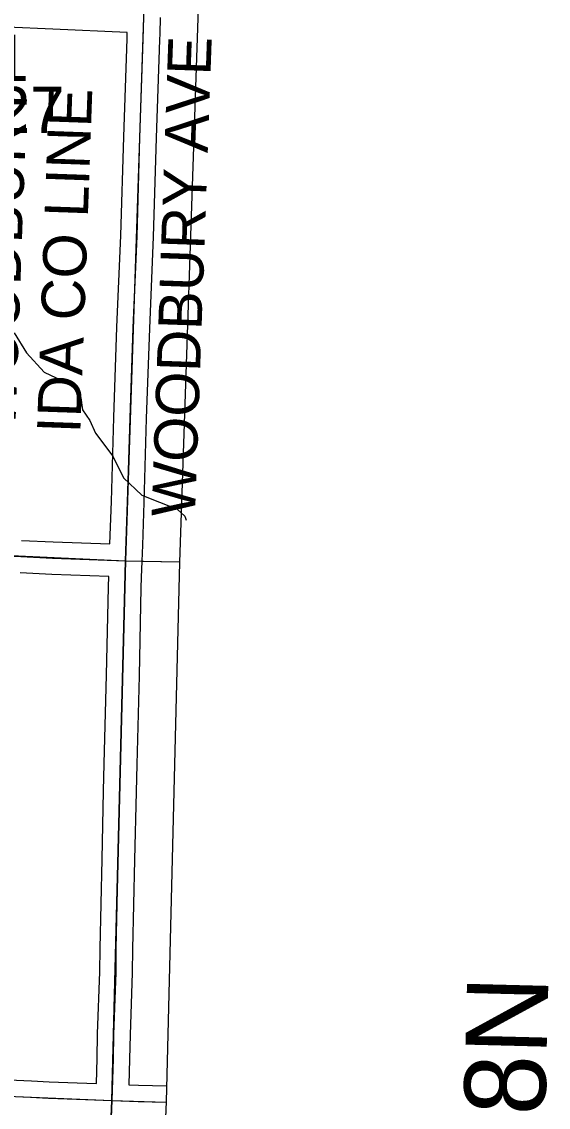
# Model space of a CAD drawing. Extents: x -157.2 to -99.3, y 12.2 to 46.2.
# Drawn here: x -111.04 to -110.068, y 30.948 to 32.95 of the extents above; entities that cross this region are included whole.
import ezdxf

# ---------------------------------------------------------------- set-up
doc = ezdxf.new("R2010")
doc.units = 0
for name, color, linetype in [('tdCoClipBndry', 7, 'Continuous'), ('tdCoCoAdjSecRdTxt', 7, 'Continuous'), ('tdCoCoBndry', 7, 'Continuous'), ('tdCoHydroRiver', 7, 'Continuous'), ('tdCoSecRdTxt', 7, 'Continuous'), ('tdCoSecRteBand', 7, 'Continuous'), ('tdCoSecRteCL', 7, 'Continuous'), ('tdCoSectLine', 7, 'Continuous'), ('tdCoSectLinePart', 7, 'Continuous'), ('tdCoStrucSecCoName', 7, 'Continuous'), ('tdCoStrucSecFHWANum', 7, 'Continuous'), ('tdCoSurfGravel', 7, 'Continuous'), ('tdCoTwpBndryShd', 7, 'Continuous'), ('tdCoTwpRngTxt', 7, 'Continuous')]:
    doc.layers.add(name, color=color, linetype=linetype)

msp = doc.modelspace()

# ---------------------------------------------------------------- linework, layer by layer
at = {"layer": 'tdCoClipBndry'}
msp.add_lwpolyline([(-113.7794, 34.3475), (-110.7864, 34.2515), (-110.7527, 34.2444), (-110.7233, 34.2263), (-110.7018, 34.1994), (-110.6908, 34.1667), (-110.7147, 32.9562), (-110.7483, 31.9531), (-110.7733, 30.9585), (-110.8153, 29.9557), (-110.8218, 29.4734), (-110.8686, 27.9499), (-110.9166, 26.9673), (-111.0098, 23.9689), (-111.0246, 22.9691), (-111.0434, 22.5326)], dxfattribs=at)
at = {"layer": 'tdCoCoBndry'}
msp.add_lwpolyline([(-111.4683, 34.1721), (-111.0103, 34.1564), (-110.7896, 34.1515), (-110.8146, 32.9583), (-110.8482, 31.956), (-110.8733, 30.9611), (-110.9152, 29.9584), (-110.9217, 29.4765), (-110.9383, 28.9546), (-110.9672, 27.9529), (-110.9685, 27.9529), (-111.0165, 26.9713), (-111.0495, 25.9743)], dxfattribs=at)
at = {"layer": 'tdCoHydroRiver'}
msp.add_lwpolyline([(-111.0533, 32.3762), (-111.0306, 32.3393), (-110.9984, 32.3038), (-110.9423, 32.2771), (-110.9347, 32.2674), (-110.9302, 32.2562), (-110.9276, 32.2341), (-110.9139, 32.2148), (-110.9035, 32.1909), (-110.8714, 32.149), (-110.852, 32.1091), (-110.8181, 32.0766), (-110.7525, 32.0513), (-110.7386, 32.0383), (-110.736, 32.031)], dxfattribs=at)
at = {"layer": 'tdCoSecRteBand'}
for points in [[(-110.8768, 31.9871), (-110.8741, 32.0654), (-110.8696, 32.22), (-110.8696, 32.2201), (-110.8696, 32.2201), (-110.864, 32.3866), (-110.864, 32.3867), (-110.864, 32.3868), (-110.8568, 32.5553), (-110.8514, 32.7374), (-110.8514, 32.7375), (-110.8514, 32.7375), (-110.8452, 32.9181), (-110.8449, 32.9296), (-110.9823, 32.9358), (-110.9823, 32.9358), (-110.9823, 32.9358), (-111.1511, 32.9434)], [(-110.7842, 32.9572), (-110.785, 32.9275), (-110.7852, 32.9165), (-110.7852, 32.9164), (-110.7853, 32.9162), (-110.7914, 32.7355), (-110.7968, 32.5534), (-110.7968, 32.5532), (-110.7969, 32.553), (-110.804, 32.3844), (-110.8097, 32.2182), (-110.8141, 32.0636), (-110.8141, 32.0635), (-110.8141, 32.0635), (-110.8168, 31.985), (-110.8168, 31.9849), (-110.8168, 31.9849), (-110.8178, 31.955), (-110.8189, 31.925), (-110.8195, 31.9061), (-110.823, 31.7443), (-110.823, 31.7442), (-110.823, 31.7441), (-110.8274, 31.5801), (-110.8286, 31.5301), (-110.8314, 31.4044), (-110.8314, 31.4044), (-110.8314, 31.4044), (-110.8351, 31.2401), (-110.8355, 31.1968), (-110.8356, 31.1965), (-110.8356, 31.1961), (-110.8395, 31.0819), (-110.8405, 31.0372), (-110.8405, 31.0371), (-110.8405, 31.0369), (-110.842, 30.9899), (-110.8418, 30.9899), (-110.8239, 30.9893), (-110.7726, 30.9881)], [(-111.0398, 31.9935), (-110.9816, 31.9908), (-110.8768, 31.9871)], [(-110.9019, 30.9921), (-110.9005, 31.0387), (-110.8995, 31.0834), (-110.8995, 31.0836), (-110.8995, 31.0838), (-110.8955, 31.1979), (-110.895, 31.2409), (-110.895, 31.2411), (-110.895, 31.2413), (-110.8913, 31.4057), (-110.8886, 31.5315), (-110.8886, 31.5315), (-110.8886, 31.5316), (-110.8874, 31.5816), (-110.8874, 31.5817), (-110.8874, 31.5817), (-110.883, 31.7456), (-110.8795, 31.9075), (-110.8795, 31.9077), (-110.8795, 31.9079), (-110.8788, 31.9271), (-110.9839, 31.9309), (-110.984, 31.9309), (-110.9842, 31.9309), (-111.0426, 31.9336)], [(-111.0636, 30.999), (-111.0217, 30.997), (-110.9887, 30.9955), (-110.9373, 30.9935), (-110.9019, 30.9921)]]:
    msp.add_lwpolyline(points, dxfattribs=at)
at = {"layer": 'tdCoSecRteCL'}
for points in [[(-110.8478, 31.956), (-110.8441, 32.0645), (-110.8397, 32.2191), (-110.834, 32.3856), (-110.8268, 32.5543), (-110.8214, 32.7365), (-110.8152, 32.9173), (-110.8142, 32.9583)], [(-111.8482, 32.0023), (-111.8237, 32.0013), (-111.6186, 31.9929), (-111.5276, 31.989), (-111.3823, 31.9816), (-111.1934, 31.9712), (-111.0412, 31.9636), (-110.9828, 31.9609), (-110.8478, 31.956)], [(-110.8729, 30.9611), (-110.8705, 31.0379), (-110.8695, 31.0828), (-110.8655, 31.1972), (-110.8651, 31.2406), (-110.8614, 31.4051), (-110.8586, 31.5308), (-110.8574, 31.5809), (-110.853, 31.7449), (-110.8495, 31.9069), (-110.8478, 31.956)], [(-111.8798, 31.0028), (-111.8359, 31.0013), (-111.8004, 30.9998), (-111.77, 30.9998), (-111.7148, 30.9971), (-111.6305, 30.9927), (-111.5826, 30.9895), (-111.5301, 30.9868), (-111.4487, 30.9848), (-111.3673, 30.9811), (-111.2973, 30.9774), (-111.2255, 30.9744), (-111.1782, 30.9734), (-111.1175, 30.9702), (-111.065, 30.969), (-111.0231, 30.967), (-110.99, 30.9655), (-110.9385, 30.9635), (-110.8729, 30.9611)], [(-110.9148, 29.9584), (-110.9097, 30.1022), (-110.9023, 30.2682), (-110.8974, 30.3962), (-110.8897, 30.5688), (-110.8835, 30.7084), (-110.8761, 30.866), (-110.8749, 30.8971), (-110.8729, 30.9611)], [(-110.8729, 30.9611), (-110.8248, 30.9593), (-110.7734, 30.9581)]]:
    msp.add_lwpolyline(points, dxfattribs=at)
at = {"layer": 'tdCoSectLine'}
for points in [[(-110.8146, 32.9583), (-110.8482, 31.956)], [(-111.8486, 32.0023), (-110.8482, 31.956)], [(-110.8733, 30.9611), (-110.8482, 31.956)], [(-110.8482, 31.956), (-110.7483, 31.9537)], [(-111.8802, 31.0028), (-110.8733, 30.9611)], [(-110.9152, 29.9584), (-110.8733, 30.9611)], [(-110.8733, 30.9611), (-110.7734, 30.9579)]]:
    msp.add_lwpolyline(points, dxfattribs=at)
at = {"layer": 'tdCoSectLinePart'}
msp.add_lwpolyline([(-110.8182, 31.9553), (-110.7483, 31.9537)], dxfattribs=at)
at = {"layer": 'tdCoSurfGravel'}
for points in [[(-110.8749, 30.8971), (-110.8729, 30.9611), (-110.8705, 31.0379), (-110.8695, 31.0828), (-110.8655, 31.1972), (-110.8651, 31.2406), (-110.8614, 31.4051), (-110.8586, 31.5308), (-110.8574, 31.5809), (-110.853, 31.7449), (-110.8495, 31.9069), (-110.8478, 31.956), (-110.8441, 32.0645), (-110.8397, 32.2191), (-110.834, 32.3856), (-110.8268, 32.5543), (-110.8214, 32.7365), (-110.8152, 32.9173), (-110.8142, 32.9583), (-110.8113, 33.0778), (-110.8089, 33.2092)], [(-111.8482, 32.0023), (-111.8237, 32.0013), (-111.6186, 31.9929), (-111.5276, 31.989), (-111.3823, 31.9816), (-111.1934, 31.9712), (-111.0412, 31.9636), (-110.9828, 31.9609), (-110.8478, 31.956)], [(-111.8798, 31.0028), (-111.8359, 31.0013), (-111.8004, 30.9998), (-111.77, 30.9998), (-111.7148, 30.9971), (-111.6305, 30.9927), (-111.5826, 30.9895), (-111.5301, 30.9868), (-111.4487, 30.9848), (-111.3673, 30.9811), (-111.2973, 30.9774), (-111.2255, 30.9744), (-111.1782, 30.9734), (-111.1175, 30.9702), (-111.065, 30.969), (-111.0231, 30.967), (-110.99, 30.9655), (-110.9385, 30.9635), (-110.8729, 30.9611)], [(-110.8729, 30.9611), (-110.8248, 30.9593), (-110.7734, 30.9581)]]:
    msp.add_lwpolyline(points, dxfattribs=at)
at = {"layer": 'tdCoTwpBndryShd'}
msp.add_lwpolyline([(-111.4683, 34.1721), (-111.0103, 34.1564), (-110.7896, 34.1515), (-110.8146, 32.9583), (-110.8482, 31.956), (-110.8733, 30.9611), (-110.9152, 29.9584), (-110.9217, 29.4765), (-110.9383, 28.9546), (-110.9684, 27.9536), (-110.9685, 27.9529), (-111.0165, 26.9713), (-111.0495, 25.9743)], dxfattribs=at)

# ---------------------------------------------------------------- texts
at = {"layer": 'tdCoCoAdjSecRdTxt'}
msp.add_text('WOODBURY AVE', height=0.08, rotation=87.9842, dxfattribs=at).set_placement((-110.72, 32.0361))
at = {"layer": 'tdCoSecRdTxt'}
for s, p in [('WOODBURY', (-111.0515, 32.196)), ('IDA CO LINE', (-110.9316, 32.1899))]:
    msp.add_text(s, height=0.08, rotation=87.9842, dxfattribs=at).set_placement(p)
at = {"layer": 'tdCoStrucSecCoName'}
msp.add_text('ROCK L-27', height=0.085, dxfattribs=at).set_placement((-111.5482, 32.7447))
at = {"layer": 'tdCoStrucSecFHWANum'}
msp.add_text('352861', height=0.085, dxfattribs=at).set_placement((-111.4058, 32.8406))
at = {"layer": 'tdCoTwpRngTxt'}
msp.add_text('T-88N', height=0.15, rotation=88.5564, dxfattribs=at).set_placement((-110.0816, 30.6315))

doc.saveas('drawing.dxf')
